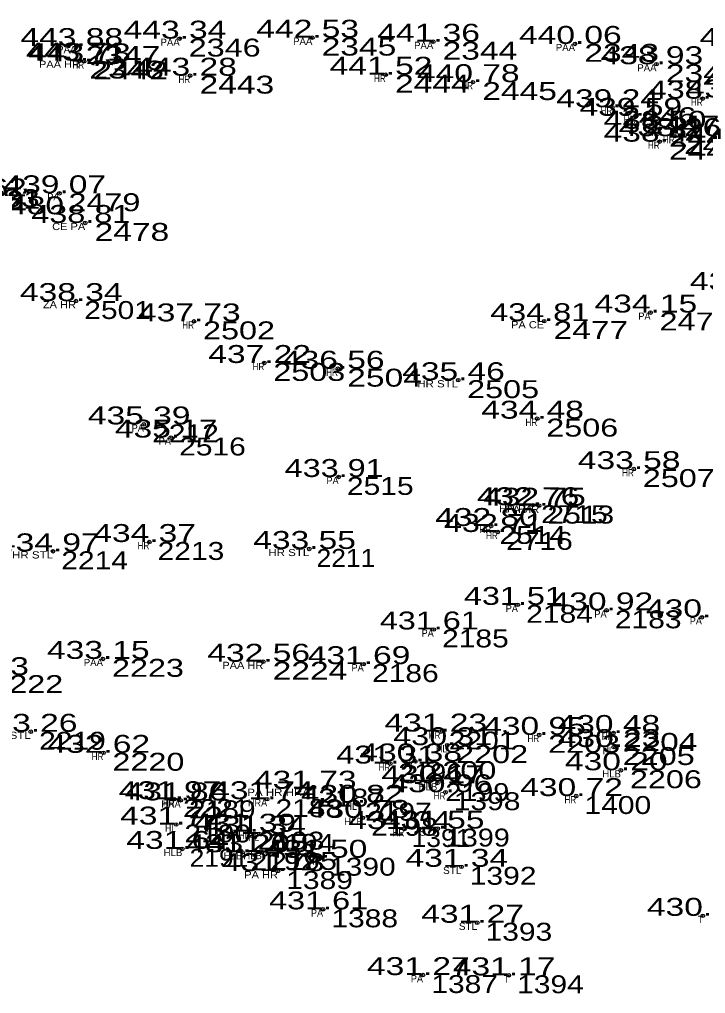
# Model space of a CAD drawing. Extents: x -639390 to -639074, y -1138747 to -1138358.
# Drawn here: x -639324.02 to -639295.32, y -1138603.09 to -1138562.34 of the extents above; entities that cross this region are included whole.
import ezdxf
from ezdxf.enums import TextEntityAlignment as Align

# ---------------------------------------------------------------- set-up
doc = ezdxf.new("R2010")
doc.units = 0
doc.header["$LTSCALE"] = 0.3
doc.header["$PDMODE"] = 32
doc.header["$PDSIZE"] = 0.15
for name, color, linetype in [('11', 7, 'Continuous'), ('12', 7, 'Continuous'), ('13', 7, 'Continuous'), ('57', 7, 'Continuous')]:
    doc.layers.add(name, color=color, linetype=linetype)

msp = doc.modelspace()

# ---------------------------------------------------------------- linework, layer by layer
at = {"layer": '11'}
for p in [(-639317.32, -1138563.14), (-639311.77, -1138563.1), (-639321.64, -1138563.45), (-639306.71, -1138563.27), (-639300.78, -1138563.36), (-639321.49, -1138564.06), (-639321.32, -1138564.09), (-639297.37, -1138564.21), (-639316.88, -1138564.69), (-639308.7, -1138564.65), (-639305.05, -1138564.96), (-639295.44, -1138565.65), (-639299.22, -1138566.01), (-639298.25, -1138566.37), (-639297.24, -1138566.91), (-639296.61, -1138567.22), (-639297.24, -1138567.45), (-639322.35, -1138569.61), (-639321.27, -1138570.85), (-639321.66, -1138574.12), (-639297.62, -1138574.6), (-639316.72, -1138574.97), (-639302.07, -1138574.96), (-639313.78, -1138576.71), (-639310.7, -1138576.95), (-639305.67, -1138577.43), (-639302.36, -1138579.04), (-639318.82, -1138579.28), (-639317.69, -1138579.83), (-639298.32, -1138581.15), (-639310.67, -1138581.48), (-639302.55, -1138582.66), (-639302.28, -1138582.68), (-639304.29, -1138583.53), (-639304.01, -1138583.78), (-639318.59, -1138584.2), (-639322.62, -1138584.59), (-639311.9, -1138584.49), (-639303.17, -1138586.83), (-639299.46, -1138587.06), (-639295.47, -1138587.35), (-639306.69, -1138587.86), (-639320.53, -1138589.09), (-639313.82, -1138589.21), (-639309.62, -1138589.31), (-639323.55, -1138592.14), (-639306.41, -1138592.13), (-639302.28, -1138592.27), (-639299.17, -1138592.19), (-639306.13, -1138592.7), (-639299.16, -1138592.78), (-639320.51, -1138593.02), (-639307.46, -1138593.38), (-639308.51, -1138593.47), (-639298.86, -1138593.75), (-639311.87, -1138594.52), (-639306.54, -1138594.29), (-639317.53, -1138594.96), (-639317.28, -1138595.01), (-639313.66, -1138594.96), (-639306.2, -1138594.67), (-639300.73, -1138594.83), (-639309.91, -1138595.11), (-639309.66, -1138595.74), (-639317.47, -1138596.02), (-639307.92, -1138596.21), (-639306.52, -1138596.19), (-639314.4, -1138596.32), (-639313.99, -1138596.41), (-639317.21, -1138597.04), (-639314.7, -1138597.18), (-639313.88, -1138597.17), (-639311.42, -1138597.41), (-639305.53, -1138597.79), (-639313.21, -1138597.97), (-639311.32, -1138599.57), (-639295.43, -1138599.84), (-639304.87, -1138600.13), (-639307.14, -1138602.32), (-639303.55, -1138602.33)]:
    msp.add_point(p, dxfattribs=at)

# ---------------------------------------------------------------- texts
at = {"layer": '12'}
for s, width, p in [('442.53 ', 1.4, (-639311.77, -1138563.1)), ('443.88 ', 1.4, (-639321.64, -1138563.45)), ('443.34 ', 1.4, (-639317.32, -1138563.14)), ('441.36 ', 1.4, (-639306.709, -1138563.27)), ('440.06 ', 1.4, (-639300.779, -1138563.36)), ('437.89 ', 1.4, (-639293.22, -1138563.45)), ('443.71 ', 1.35, (-639321.489, -1138564.06)), ('443.73 ', 1.4, (-639321.32, -1138564.09)), ('438.93 ', 1.4, (-639297.37, -1138564.21)), ('443.28 ', 1.4, (-639316.88, -1138564.69)), ('441.52 ', 1.4, (-639308.7, -1138564.65)), ('440.78 ', 1.4, (-639305.05, -1138564.96)), ('437.53 ', 1.4, (-639293.07, -1138565.24)), ('438.31 ', 1.35, (-639295.439, -1138565.65)), ('437.87 ', 1.4, (-639293.8, -1138565.6)), ('439.24 ', 1.4, (-639299.22, -1138566.01)), ('439.59 ', 1.4, (-639298.25, -1138566.37)), ('438.50 ', 1.4, (-639297.24, -1138566.91)), ('438.44 ', 1.4, (-639297.24, -1138567.45)), ('438.26 ', 1.4, (-639296.609, -1138567.22)), ('439.07 ', 1.4, (-639322.35, -1138569.61)), ('439.62 ', 1.4, (-639325.67, -1138569.74)), ('438.81 ', 1.35, (-639321.269, -1138570.85)), ('433.29 ', 1.4, (-639293.63, -1138573.66)), ('438.34 ', 1.4, (-639321.66, -1138574.12)), ('434.15 ', 1.4, (-639297.62, -1138574.6)), ('437.73 ', 1.4, (-639316.72, -1138574.97)), ('434.81 ', 1.35, (-639302.069, -1138574.96)), ('437.22 ', 1.4, (-639313.78, -1138576.71)), ('436.56 ', 1.4, (-639310.699, -1138576.95)), ('435.46 ', 1.4, (-639305.669, -1138577.43)), ('435.39 ', 1.4, (-639318.82, -1138579.28)), ('434.48 ', 1.4, (-639302.36, -1138579.04)), ('435.17 ', 1.4, (-639317.69, -1138579.83)), ('433.58 ', 1.4, (-639298.32, -1138581.15)), ('433.91 ', 1.35, (-639310.669, -1138581.48)), ('432.76 ', 1.4, (-639302.549, -1138582.66)), ('432.75 ', 1.4, (-639302.28, -1138582.68)), ('432.80 ', 1.4, (-639304.29, -1138583.53)), ('432.71 ', 1.35, (-639304.009, -1138583.78)), ('434.37 ', 1.4, (-639318.59, -1138584.2)), ('434.97 ', 1.4, (-639322.62, -1138584.59)), ('433.55 ', 1.4, (-639311.9, -1138584.49)), ('431.51 ', 1.35, (-639303.169, -1138586.83)), ('430.92 ', 1.4, (-639299.46, -1138587.06)), ('430.74 ', 1.4, (-639295.47, -1138587.35)), ('431.61 ', 1.35, (-639306.689, -1138587.86)), ('433.15 ', 1.4, (-639320.53, -1138589.09)), ('432.56 ', 1.4, (-639313.819, -1138589.21)), ('431.69 ', 1.4, (-639309.62, -1138589.31)), ('433.83 ', 1.4, (-639325.58, -1138589.77)), ('433.26 ', 1.4, (-639323.549, -1138592.14)), ('431.23 ', 1.4, (-639306.41, -1138592.13)), ('430.95 ', 1.4, (-639302.28, -1138592.27)), ('430.48 ', 1.4, (-639299.17, -1138592.19)), ('430.31 ', 1.35, (-639306.129, -1138592.7)), ('430.23 ', 1.4, (-639299.16, -1138592.78)), ('432.62 ', 1.4, (-639320.51, -1138593.02)), ('431.31 ', 1.35, (-639308.509, -1138593.47)), ('430.38 ', 1.4, (-639307.46, -1138593.38)), ('430.20 ', 1.4, (-639298.86, -1138593.75)), ('430.17 ', 1.4, (-639306.54, -1138594.29)), ('431.73 ', 1.4, (-639311.87, -1138594.52)), ('430.96 ', 1.4, (-639306.199, -1138594.67)), ('430.72 ', 1.4, (-639300.73, -1138594.83)), ('431.97 ', 1.4, (-639317.53, -1138594.96)), ('431.86 ', 1.4, (-639317.279, -1138595.01)), ('431.74 ', 1.4, (-639313.66, -1138594.96)), ('430.82 ', 1.4, (-639309.91, -1138595.11)), ('431.72 ', 1.4, (-639317.47, -1138596.02)), ('430.78 ', 1.4, (-639309.66, -1138595.74)), ('431.39 ', 1.4, (-639314.4, -1138596.32)), ('431.34 ', 1.4, (-639313.99, -1138596.41)), ('431.34 ', 1.4, (-639307.92, -1138596.21)), ('431.55 ', 1.4, (-639306.52, -1138596.19)), ('431.64 ', 1.4, (-639317.21, -1138597.04)), ('431.26 ', 1.4, (-639314.699, -1138597.18)), ('431.05 ', 1.4, (-639313.88, -1138597.17)), ('431.50 ', 1.4, (-639311.42, -1138597.41)), ('431.78 ', 1.4, (-639313.21, -1138597.97)), ('431.34 ', 1.4, (-639305.53, -1138597.79)), ('431.61 ', 1.35, (-639311.319, -1138599.57)), ('431.27 ', 1.4, (-639304.87, -1138600.13)), ('430.59 ', 1.4, (-639295.43, -1138599.84)), ('431.27 ', 1.4, (-639307.14, -1138602.32)), ('431.17 ', 1.4, (-639303.55, -1138602.33))]:
    msp.add_text(s, height=0.75, dxfattribs=dict(at, width=width)).set_placement(p, align=Align.CENTER)
at = {"layer": '13'}
for s, width, p in [(' 2346', 1.35, (-639317.32, -1138563.89)), (' 2345', 1.4, (-639311.77, -1138563.85)), (' 2347', 1.4, (-639321.64, -1138564.2)), (' 2344', 1.4, (-639306.71, -1138564.02)), (' 2343', 1.4, (-639300.78, -1138564.11)), (' 2348', 1.4, (-639321.49, -1138564.81)), (' 2442', 1.4, (-639321.32, -1138564.84)), (' 2342', 1.4, (-639297.37, -1138564.96)), (' 2443', 1.4, (-639316.88, -1138565.44)), (' 2444', 1.4, (-639308.7, -1138565.4)), (' 2445', 1.4, (-639305.05, -1138565.71)), (' 2446', 1.4, (-639299.22, -1138566.76)), (' 2447', 1.4, (-639298.25, -1138567.12)), (' 2448', 1.4, (-639297.24, -1138567.66)), (' 2450', 1.4, (-639296.61, -1138567.97)), (' 2449', 1.4, (-639297.24, -1138568.2)), (' 2483', 1.4, (-639326.69, -1138570.19)), (' 2481', 1.25, (-639326.3, -1138570.26)), (' 2479', 1.35, (-639322.35, -1138570.36)), (' 2480', 1.4, (-639325.67, -1138570.49)), (' 2478', 1.4, (-639321.27, -1138571.6)), (' 2501', 1.25, (-639321.66, -1138574.87)), (' 2502', 1.35, (-639316.72, -1138575.72)), (' 2477', 1.4, (-639302.07, -1138575.71)), (' 2476', 1.35, (-639297.62, -1138575.35)), (' 2503', 1.35, (-639313.78, -1138577.46)), (' 2504', 1.4, (-639310.7, -1138577.7)), (' 2505', 1.35, (-639305.67, -1138578.18)), (' 2506', 1.35, (-639302.36, -1138579.79)), (' 2212', 1.25, (-639318.82, -1138580.03)), (' 2516', 1.25, (-639317.69, -1138580.58)), (' 2515', 1.25, (-639310.67, -1138582.23)), (' 2507', 1.35, (-639298.32, -1138581.9)), (' 2715', 1.25, (-639302.55, -1138583.41)), (' 2513', 1.25, (-639302.28, -1138583.43)), (' 2514', 1.25, (-639304.29, -1138584.28)), (' 2716', 1.25, (-639304.01, -1138584.53)), (' 2213', 1.25, (-639318.59, -1138584.95)), (' 2214', 1.25, (-639322.62, -1138585.34)), (' 2211', 1.1, (-639311.9, -1138585.24)), (' 2184', 1.25, (-639303.17, -1138587.58)), (' 2183', 1.25, (-639299.46, -1138587.81)), (' 2185', 1.25, (-639306.69, -1138588.61)), (' 2223', 1.35, (-639320.53, -1138589.84)), (' 2224', 1.4, (-639313.82, -1138589.96)), (' 2186', 1.25, (-639309.62, -1138590.06)), (' 2222', 1.35, (-639325.58, -1138590.52)), (' 2219', 1.25, (-639323.55, -1138592.89)), (' 2201', 1.25, (-639306.41, -1138592.88)), (' 2203', 1.35, (-639302.28, -1138593.02)), (' 2204', 1.4, (-639299.17, -1138592.94)), (' 2202', 1.35, (-639306.13, -1138593.45)), (' 2205', 1.35, (-639299.16, -1138593.53)), (' 2220', 1.35, (-639320.51, -1138593.77)), (' 2196', 1.2, (-639308.51, -1138594.22)), (' 2200', 1.35, (-639307.46, -1138594.13)), (' 2206', 1.35, (-639298.86, -1138594.5)), (' 2187', 1.25, (-639311.87, -1138595.27)), (' 2199', 1.2, (-639306.54, -1138595.04)), (' 2221', 1.25, (-639317.53, -1138595.71)), (' 2188', 1.25, (-639313.66, -1138595.71)), (' 1398', 1.25, (-639306.2, -1138595.42)), (' 1400', 1.25, (-639300.73, -1138595.58)), (' 2189', 1.25, (-639317.28, -1138595.76)), (' 2197', 1.25, (-639309.91, -1138595.86)), (' 2198', 1.25, (-639309.66, -1138596.49)), (' 2190', 1.25, (-639317.47, -1138596.77)), (' 1399', 1.2, (-639306.52, -1138596.94)), (' 2193', 1.25, (-639314.4, -1138597.07)), (' 2194', 1.25, (-639313.99, -1138597.16)), (' 1391', 1.1, (-639307.92, -1138596.96)), (' 2191', 1.1, (-639317.21, -1138597.79)), (' 2192', 1.25, (-639314.7, -1138597.93)), (' 2195', 1.25, (-639313.88, -1138597.92)), (' 1390', 1.25, (-639311.42, -1138598.16)), (' 1392', 1.25, (-639305.53, -1138598.54)), (' 1389', 1.25, (-639313.21, -1138598.72)), (' 1388', 1.25, (-639311.32, -1138600.32)), (' 1393', 1.25, (-639304.87, -1138600.88)), (' 1387', 1.25, (-639307.14, -1138603.07)), (' 1394', 1.25, (-639303.55, -1138603.08))]:
    msp.add_text(s, height=0.75, dxfattribs=dict(at, width=width)).set_placement(p)
at = {"layer": '57'}
for s, p in [('PAA', (-639317.32, -1138563.44)), ('PAA', (-639311.77, -1138563.4)), ('PAA', (-639321.64, -1138563.75)), ('PAA', (-639306.71, -1138563.57)), ('PAA', (-639300.78, -1138563.66)), ('PAA', (-639297.37, -1138564.51)), ('PAA', (-639320.53, -1138589.39)), ('HLB', (-639298.859, -1138594.05)), ('HLB', (-639306.539, -1138594.59)), ('HLB', (-639309.659, -1138596.04)), ('HLB', (-639317.209, -1138597.34)), ('HLB', (-639314.699, -1138597.48)), ('HLB', (-639313.879, -1138597.47))]:
    msp.add_text(s, height=0.3, dxfattribs=at).set_placement(p, align=Align.RIGHT)
for s, width, p in [('PAA HR', 1.15, (-639321.489, -1138564.36)), ('HR', 0.85, (-639321.319, -1138564.39)), ('HR', 0.85, (-639316.879, -1138564.99)), ('HR', 0.85, (-639308.699, -1138564.95)), ('HR', 0.85, (-639305.049, -1138565.26)), ('HR', 0.85, (-639299.219, -1138566.31)), ('HR', 0.85, (-639295.439, -1138565.95)), ('HR', 0.85, (-639298.249, -1138566.67)), ('HR', 0.85, (-639297.239, -1138567.21)), ('HR', 0.85, (-639296.609, -1138567.52)), ('HR', 0.85, (-639297.239, -1138567.75)), ('PA', 0.95, (-639322.35, -1138569.91)), ('CE PA', 1.15, (-639321.27, -1138571.15)), ('ZA HR', 1.15, (-639321.659, -1138574.42)), ('HR', 0.85, (-639316.719, -1138575.27)), ('PA CE', 1.15, (-639302.07, -1138575.26)), ('PA', 0.95, (-639297.62, -1138574.9)), ('HR', 0.85, (-639313.779, -1138577.01)), ('HR', 0.85, (-639310.699, -1138577.25)), ('HR STL', 1.2, (-639305.669, -1138577.73)), ('HR', 0.85, (-639302.359, -1138579.34)), ('PA', 0.95, (-639318.82, -1138579.58)), ('PA', 0.95, (-639317.69, -1138580.13)), ('PA', 0.95, (-639310.67, -1138581.78)), ('HR', 0.85, (-639298.319, -1138581.45)), ('HR PA', 1.15, (-639302.55, -1138582.96)), ('PA HR', 1.15, (-639302.279, -1138582.98)), ('HR', 0.85, (-639304.289, -1138583.83)), ('HR', 0.85, (-639304.009, -1138584.08)), ('HR', 0.85, (-639318.589, -1138584.5)), ('HR STL', 1.2, (-639322.619, -1138584.89)), ('HR STL', 1.2, (-639311.899, -1138584.79)), ('PA', 0.95, (-639303.17, -1138587.13)), ('PA', 0.95, (-639299.46, -1138587.36)), ('PA', 0.95, (-639295.47, -1138587.65)), ('PA', 0.95, (-639306.69, -1138588.16)), ('PAA HR', 1.15, (-639313.819, -1138589.51)), ('PA', 0.95, (-639309.62, -1138589.61)), ('HR STL', 1.2, (-639323.549, -1138592.44)), ('HR', 0.85, (-639306.409, -1138592.43)), ('HR', 0.85, (-639302.279, -1138592.57)), ('HR', 0.85, (-639299.169, -1138592.49)), ('HL', 0.9, (-639306.129, -1138593)), ('HL', 0.9, (-639299.159, -1138593.08)), ('HR', 0.85, (-639320.509, -1138593.32)), ('HR', 0.85, (-639308.509, -1138593.77)), ('HL', 0.9, (-639307.459, -1138593.68)), ('PA HR HRA', 1.2, (-639311.87, -1138594.82)), ('HR', 0.85, (-639306.199, -1138594.97)), ('HR', 0.85, (-639300.729, -1138595.13)), ('HRA', 0.95, (-639317.28, -1138595.31)), ('HR', 0.85, (-639317.529, -1138595.26)), ('HRA', 0.95, (-639313.66, -1138595.26)), ('HL', 0.9, (-639309.909, -1138595.41)), ('HL', 0.9, (-639317.469, -1138596.32)), ('HL', 0.9, (-639314.399, -1138596.62)), ('HL', 0.9, (-639313.989, -1138596.71)), ('HR', 0.85, (-639307.919, -1138596.51)), ('STL', 1.05, (-639306.519, -1138596.49)), ('HR', 0.85, (-639311.419, -1138597.71)), ('STL', 1.05, (-639305.529, -1138598.09)), ('PA HR', 1.15, (-639313.209, -1138598.27)), ('PA', 0.95, (-639311.32, -1138599.87)), ('T', 0.85, (-639295.43, -1138600.14)), ('STL', 1.05, (-639304.869, -1138600.43)), ('PA', 0.95, (-639307.14, -1138602.62)), ('T', 0.85, (-639303.55, -1138602.63))]:
    msp.add_text(s, height=0.3, dxfattribs=dict(at, width=width)).set_placement(p, align=Align.RIGHT)

doc.saveas('drawing.dxf')
